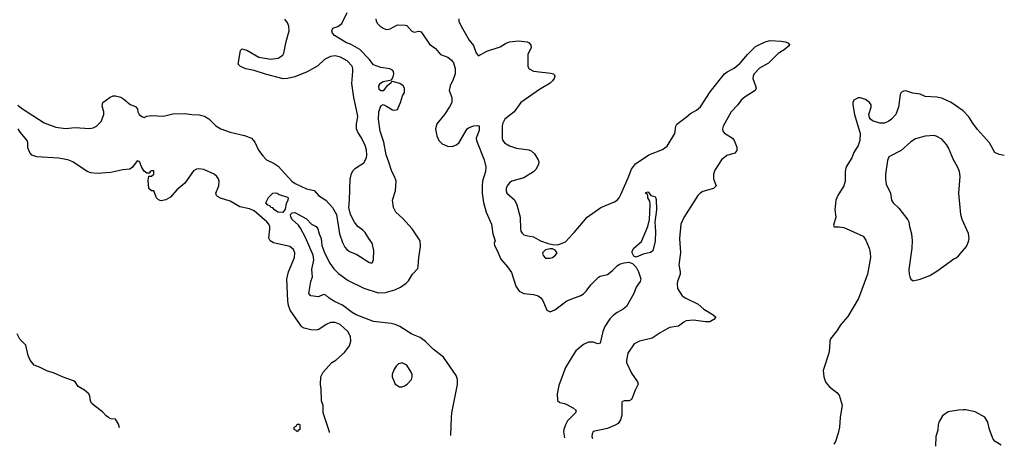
# Model space of a CAD drawing. Header units: inches. Extents: x 1678809 to 1859548, y 384609 to 522868.
# Tile 274 of 386: x 1785366 to 1793614, y 384609 to 388183. Entities that reach past the tile are written whole.
import ezdxf

# ---------------------------------------------------------------- set-up
doc = ezdxf.new("R2010")
doc.units = ezdxf.units.IN
doc.header["$MEASUREMENT"] = 0
doc.layers.add('B7388', color=7, linetype='Continuous')
doc.layers.add('B7398', color=7, linetype='Continuous')

msp = doc.modelspace()

# ---------------------------------------------------------------- linework, layer by layer
at = {"layer": 'B7388', "color": 5}
for points, elevation in [([(1788977.9, 384700.5), (1788982.9, 384850), (1788986.6, 384890), (1789033.6, 385126.4), (1789034.3, 385170), (1789023.3, 385203.3), (1788914.9, 385354.9), (1788830, 385423.5), (1788766.6, 385486.6), (1788720.2, 385520.2), (1788649.9, 385549.9), (1788550, 385614), (1788510.5, 385630.5), (1788478, 385638), (1788330, 385654.5), (1788185.6, 385710), (1788150, 385729), (1788070, 385790.8), (1788002.9, 385822.9), (1787957.2, 385850), (1787930, 385874), (1787910, 385882), (1787870, 385862), (1787804, 385870), (1787789.6, 385890.4), (1787805.1, 385990), (1787819.5, 386030), (1787812.1, 386090), (1787829.8, 386170), (1787823.7, 386210), (1787759.2, 386359.2), (1787717.8, 386437.8), (1787700.9, 386460.9), (1787650, 386509.7), (1787637.4, 386530), (1787634.3, 386550), (1787650, 386565.7), (1787670, 386566.7), (1787770, 386514), (1787810, 386470.4), (1787851, 386451), (1787863.7, 386430), (1787873.8, 386390), (1787890.2, 386350), (1787898, 386290), (1787923, 386223), (1787964.3, 386144.3), (1787997.2, 386097.2), (1788035.5, 386055.5), (1788117.1, 385997.1), (1788250, 385935), (1788370, 385893.8), (1788430, 385896.5), (1788510, 385919.3), (1788557.4, 385942.6), (1788604.7, 385975.3), (1788623.4, 385996.6), (1788655.8, 386050), (1788700.1, 386099.9), (1788705.3, 386114.7), (1788709.8, 386189.8), (1788722.4, 386282.4), (1788720.9, 386330), (1788654.7, 386430), (1788576.6, 386516.6), (1788518, 386570), (1788496.3, 386610), (1788488.4, 386670), (1788514, 386750), (1788519.5, 386830), (1788505.6, 386870), (1788483.6, 386910), (1788459.7, 386990), (1788435.1, 387050), (1788416.3, 387156.3), (1788386.8, 387250), (1788371.6, 387348.4), (1788373.2, 387410), (1788390, 387462), (1788410, 387472), (1788439.8, 387459.8), (1788490, 387426.8), (1788510, 387426), (1788530, 387431.3), (1788557.2, 387490), (1788574.2, 387545.8), (1788590, 387574), (1788589, 387610), (1788577.2, 387630), (1788550, 387649), (1788490, 387666), (1788478, 387662), (1788474, 387650), (1788438, 387622), (1788410, 387588), (1788390, 387586), (1788378, 387598), (1788375.3, 387630), (1788388.7, 387650), (1788410, 387664.7), (1788482, 387678), (1788495.1, 387704.9), (1788499.3, 387730), (1788498, 387750), (1788490, 387761.2), (1788468, 387770), (1788390, 387781.6), (1788330, 387806), (1788293.3, 387853.3), (1788214.3, 387934.3), (1788136.6, 387976.6), (1788102.4, 387990), (1788004.5, 388050), (1787987.3, 388070), (1787979.5, 388090), (1787988.2, 388111.8), (1788030, 388125.5), (1788066, 388150), (1788110, 388242.8)], 260), ([(1785350, 387466), (1785380.7, 387440.7), (1785570, 387318.9), (1785670, 387283.1), (1785750, 387272), (1785830, 387280.2), (1785950, 387271.6), (1785982.3, 387277.7), (1786009.7, 387290.3), (1786050, 387330.7), (1786069.7, 387390), (1786069.7, 387410), (1786058, 387462), (1786062.7, 387490), (1786125.1, 387534.9), (1786150, 387544.9), (1786170, 387545.3), (1786212.6, 387532.6), (1786237.6, 387517.6), (1786292.1, 387472.1), (1786336, 387456), (1786353.5, 387433.5), (1786355.5, 387410), (1786366, 387390), (1786390, 387370.6), (1786410, 387364), (1786430, 387374), (1786470, 387381.6), (1786570, 387373.6), (1786650, 387393.1), (1786750, 387396.9), (1786807.4, 387387.4), (1786870, 387387.1), (1786915, 387375), (1786950, 387353.1), (1787010, 387293.8), (1787050, 387268.3), (1787130, 387239.7), (1787250, 387213.6), (1787306.7, 387190), (1787336.7, 387156.7), (1787366.5, 387090), (1787401.7, 387041.7), (1787434, 387010), (1787497.7, 386977.7), (1787530, 386956), (1787644.6, 386830), (1787673.7, 386810), (1787770, 386766), (1787832.1, 386752.1), (1787870, 386710.3), (1787930.9, 386670.9), (1787986.5, 386610), (1788019, 386550), (1788045.8, 386390), (1788070, 386316.3), (1788090, 386277.1), (1788110, 386254.4), (1788130, 386240.3), (1788190, 386216.4), (1788290, 386153), (1788310, 386144), (1788322, 386150), (1788330, 386174), (1788332.8, 386250), (1788319.7, 386310), (1788289.6, 386350), (1788260.2, 386400.2), (1788240.2, 386420.2), (1788198, 386450), (1788170, 386486), (1788138.4, 386550), (1788123.7, 386610), (1788129.6, 386670.4), (1788133.4, 386846.6), (1788145.7, 386894.3), (1788160.4, 386919.6), (1788180.4, 386939.6), (1788250, 386984.9), (1788270, 387026), (1788274, 387050), (1788272.1, 387090), (1788260.4, 387130), (1788230, 387192), (1788200, 387240), (1788188, 387270), (1788186.6, 387310), (1788198.5, 387370), (1788197.2, 387390), (1788166.2, 387530), (1788147.6, 387647.6), (1788157.7, 387750), (1788157.7, 387770), (1788150, 387794), (1788110, 387838.3), (1788054.5, 387870), (1788010, 387879.7), (1787970, 387876), (1787919.3, 387850), (1787862.6, 387797.4), (1787774.7, 387745.3), (1787670, 387703.8), (1787610, 387690.8), (1787572.2, 387687.8), (1787425.4, 387725.4), (1787330, 387756.4), (1787261.2, 387770), (1787217.2, 387790), (1787197.2, 387810), (1787215.5, 387924.5), (1787230, 387938.8), (1787270, 387928), (1787368.9, 387868.9), (1787470, 387851.7), (1787530, 387860.2), (1787570, 387886.7), (1787578.4, 387901.6), (1787598.5, 388001.5), (1787622.2, 388090), (1787620.3, 388130), (1787610, 388157.6), (1787588.2, 388188.2)], 280), ([(1788348.9, 388190), (1788353.1, 388170), (1788364.2, 388150), (1788384.4, 388130), (1788410, 388111.8), (1788430, 388104.2), (1788450, 388101.7), (1788470, 388107.4), (1788530, 388140.3), (1788597.5, 388137.5), (1788610, 388134.8), (1788650, 388086), (1788670, 388078.4), (1788710, 388086.7), (1788730, 388081.3), (1788798.3, 387978.3), (1788850, 387942), (1788891.3, 387891.3), (1788952.7, 387870), (1788983.9, 387843.9), (1789000.2, 387820.2), (1789014.4, 387774.4), (1789013.4, 387730), (1788997.4, 387682.6), (1788972.2, 387630), (1788963, 387590), (1788987.2, 387530), (1788985.5, 387490), (1788966.9, 387453.1), (1788925.3, 387390), (1788859.2, 387310), (1788849.2, 387270), (1788859.3, 387210), (1788878, 387170), (1788903.9, 387143.9), (1788950, 387122.2), (1788990, 387119.7), (1789025.1, 387134.9), (1789046.5, 387153.5), (1789113.6, 387270), (1789130, 387280.9), (1789170, 387294.3), (1789197.6, 387297.6), (1789213.7, 387293.7), (1789215.3, 387255.3), (1789189, 387191), (1789191.4, 387170), (1789258, 387010), (1789270.3, 386950), (1789267.8, 386910), (1789243.2, 386830), (1789238.9, 386790), (1789240.2, 386730), (1789251.7, 386651.7), (1789274, 386570), (1789317.8, 386470), (1789330.3, 386390), (1789348, 386330), (1789342, 386310), (1789343, 386290), (1789367, 386250), (1789397.7, 386177.7), (1789452.8, 386112.8), (1789484.5, 386064.5), (1789521.7, 385950), (1789549.1, 385909.1), (1789590, 385890.3), (1789670, 385881.7), (1789710, 385868.8), (1789732.1, 385852.1), (1789748.8, 385830), (1789782.8, 385750), (1789810, 385734.8), (1789850, 385752.7), (1789950, 385828.8), (1790000, 385847.4)], 260), ([(1789044.9, 388190), (1789045.5, 388170), (1789064.4, 388130), (1789130, 388010.8), (1789166.7, 387966.7), (1789190, 387902.8), (1789210, 387881), (1789279.5, 387920.5), (1789390, 387956.9), (1789436.3, 387983.7), (1789470, 387996.9), (1789545.3, 388005.3), (1789618.4, 387998.4), (1789634.8, 387990), (1789646.8, 387970), (1789651, 387950), (1789624, 387890), (1789623.7, 387790), (1789634.9, 387770), (1789670, 387752.8), (1789814.8, 387734.8), (1789838, 387730), (1789844, 387724), (1789847.7, 387710), (1789842.4, 387690), (1789830.4, 387670), (1789808.7, 387650), (1789720.8, 387599.2), (1789563.2, 387490), (1789508.7, 387411.3), (1789430, 387349.7), (1789410.2, 387310), (1789407.3, 387287.3), (1789407.9, 387187.9), (1789412.2, 387170), (1789426, 387150), (1789470, 387124.9), (1789526.4, 387106.4), (1789630, 387092.2), (1789650, 387084.4), (1789679.7, 387059.7), (1789708.5, 387010), (1789714.9, 386990), (1789712.7, 386970), (1789690, 386927), (1789670, 386909.5), (1789590, 386858), (1789490, 386829.4), (1789470, 386815.1), (1789450.5, 386790), (1789441.3, 386770), (1789440.4, 386750), (1789448.2, 386730), (1789510, 386673), (1789530, 386630.7), (1789559.3, 386530), (1789561.1, 386430), (1789565, 386410), (1789573.9, 386393.9), (1789590, 386381.5), (1789610, 386374), (1789670, 386362.8), (1789729.5, 386329.5), (1789793.1, 386306.9), (1789830, 386298.9), (1789870, 386298), (1789895.6, 386304.4), (1789936.9, 386323.1), (1790000, 386388.7)], 280), ([(1787962, 384723.4), (1787962, 384730), (1787908, 384890), (1787908, 384950), (1787895.3, 384990), (1787892.9, 385087.1), (1787886, 385126), (1787889.3, 385190), (1787909, 385230), (1787955.5, 385284.5), (1787982, 385310), (1788015.3, 385330), (1788086.3, 385393.7), (1788129, 385450), (1788139.3, 385490), (1788137, 385530), (1788116.2, 385570), (1788051.3, 385630), (1788010, 385645.4), (1787970, 385645.6), (1787934.8, 385630), (1787871.8, 385588.2), (1787850, 385582.9), (1787804.4, 385584.4), (1787750, 385598.4), (1787730, 385609.5), (1787720.4, 385620.4), (1787632.5, 385750), (1787617, 385790), (1787611.7, 385828.3), (1787604.8, 386010), (1787617.3, 386070), (1787668.9, 386190), (1787671.6, 386230), (1787658.9, 386258.9), (1787630, 386281.7), (1787493.4, 386313.4), (1787464, 386330), (1787452.5, 386352.5), (1787462, 386430), (1787462, 386450), (1787454, 386470), (1787437.6, 386490), (1787330, 386581.4), (1787290, 386599.4), (1787210, 386616.5), (1787130, 386661.6), (1787048.2, 386688.2), (1787023.1, 386703.1), (1787015.6, 386710), (1787009.6, 386730), (1787034.8, 386790), (1787037.7, 386830), (1787032.3, 386850), (1787018.7, 386870), (1786994, 386890), (1786910, 386927.3), (1786867.2, 386932.8), (1786846.8, 386930), (1786823, 386917), (1786750, 386814), (1786681.7, 386758.3), (1786630, 386695.6), (1786590, 386672.7), (1786550, 386665.2), (1786530, 386673.2), (1786513.2, 386690), (1786490, 386748), (1786470, 386749), (1786447, 386770), (1786442.7, 386837.3), (1786448, 386872), (1786470, 386871.3), (1786488.7, 386890), (1786490, 386918), (1786470, 386917.2), (1786458, 386910), (1786450, 386898), (1786430, 386898), (1786410, 386913.2), (1786390, 386945.2), (1786370, 386994), (1786358.6, 386998.6), (1786350, 387001.2), (1786312, 386948), (1786290, 386931.5), (1786230, 386925.4), (1786130, 386902), (1786015.2, 386895.2), (1785961.2, 386901.2), (1785930.7, 386910.7), (1785811, 386991), (1785770, 387008.3), (1785690, 387023), (1785510, 387032.8), (1785468.8, 387048.8), (1785452, 387070), (1785434, 387110), (1785434, 387150), (1785429.3, 387170), (1785370, 387242), (1785354, 387270)], 280), ([(1786203.3, 384763), (1786193.6, 384793.6), (1786170, 384835.3), (1786130, 384839), (1786109.4, 384849.4), (1786090, 384864), (1786058.9, 384898.9), (1785988.7, 384950), (1785969, 384970), (1785959, 384990), (1785954, 385030), (1785944, 385050), (1785910, 385079), (1785855.3, 385110), (1785830, 385148), (1785818, 385158), (1785729.4, 385189.4), (1785650, 385225.2), (1785598, 385238), (1785532.9, 385272.9), (1785488, 385290), (1785455.3, 385330), (1785437.2, 385370), (1785417.5, 385457.5), (1785367.2, 385507.2), (1785344, 385550)], 320), ([(1790000, 385368.6), (1789939.1, 385270), (1789882.3, 385117.7), (1789867.2, 385050), (1789871.9, 384991.9), (1789890, 384975.5), (1789930, 384968.5), (1789950, 384959.5), (1790000, 384931.6)], 260), ([(1790000, 384868.1), (1789956.3, 384823.7), (1789938, 384790), (1789924.2, 384750), (1789921.1, 384730), (1789929, 384679.1)], 260), ([(1787688.2, 384729.5), (1787682, 384742), (1787666, 384750), (1787666, 384770), (1787682, 384778), (1787690, 384794), (1787710, 384794), (1787714, 384790), (1787714, 384750), (1787698, 384742), (1787691.7, 384729.5)], 280)]:
    msp.add_lwpolyline(points, dxfattribs=dict(at, elevation=elevation))
for points, elevation in [([(1787570, 386569), (1787529.6, 386570), (1787499.7, 386590), (1787485.8, 386605.8), (1787469.7, 386610), (1787463, 386623), (1787445.2, 386630), (1787428.7, 386650), (1787450, 386694), (1787486, 386730), (1787506.6, 386733.4), (1787522, 386730), (1787539.1, 386719.1), (1787610, 386696.5), (1787615.2, 386690), (1787613, 386670), (1787599, 386641), (1787590, 386595.1)], 260), ([(1789810, 386263.5), (1789770, 386253.7), (1789745.3, 386230), (1789750, 386207.7), (1789770, 386186.4), (1789810, 386183.8), (1789829.6, 386190.4), (1789855.3, 386210), (1789869.2, 386230), (1789851.6, 386251.6), (1789830, 386262.9)], 280), ([(1788570, 385309), (1788539.8, 385300.2), (1788518.5, 385281.5), (1788500.7, 385250), (1788486.8, 385210), (1788486.8, 385190), (1788511.3, 385130), (1788548.2, 385108.2), (1788570, 385108), (1788590, 385114.8), (1788613.2, 385130), (1788649, 385170), (1788654.5, 385190), (1788654.5, 385210), (1788646.6, 385230), (1788610, 385288.7)], 280)]:
    msp.add_lwpolyline(points, close=True, dxfattribs=dict(at, elevation=elevation))
at = {"layer": 'B7398', "color": 5}
for points, elevation in [([(1790000, 386388.7), (1790010, 386399.1), (1790119.3, 386530), (1790234, 386610), (1790350, 386657.3), (1790370, 386670.7), (1790388.2, 386691.8), (1790401.8, 386718.2), (1790462.8, 386857.2), (1790489.9, 386930.1), (1790524, 386976), (1790636.9, 387050), (1790750, 387094.7), (1790790, 387122.8), (1790854.6, 387230), (1790863.5, 387290), (1790871.2, 387308.8), (1790950, 387365.3), (1790984.2, 387395.8), (1791034.8, 387425.2), (1791068.1, 387451.9), (1791150, 387579.6), (1791270, 387728.7), (1791292.6, 387747.4), (1791350, 387776.5), (1791402.4, 387817.6), (1791462.7, 387890), (1791530, 387958.9), (1791610, 387997.6), (1791652.7, 388007.3), (1791744.1, 388004.1), (1791777.5, 387997.5), (1791802, 387990), (1791818, 387970), (1791771.3, 387930), (1791720.7, 387899.3), (1791640, 387820), (1791562.4, 387777.6), (1791518.3, 387730), (1791508.9, 387710), (1791507.2, 387690), (1791530.7, 387630), (1791534, 387610), (1791527.3, 387590), (1791442.1, 387537.9), (1791410.2, 387510), (1791382.4, 387470), (1791326.2, 387410), (1791257.6, 387290), (1791252.6, 387270), (1791256.9, 387250), (1791270, 387233.7), (1791338.4, 387190), (1791352.4, 387170), (1791374.4, 387114.4), (1791372.9, 387087.1), (1791356.1, 387063.9), (1791290, 387046.3), (1791246, 387010), (1791190, 386922.7), (1791177.6, 386890), (1791179.3, 386850), (1791201, 386790), (1791178, 386770), (1791090, 386744), (1791066, 386730), (1791046, 386710), (1790930, 386526.6), (1790904, 386470), (1790892.9, 386350), (1790902.3, 386230), (1790887.6, 386130), (1790899.5, 386070), (1790898.7, 386050), (1790875.8, 385990), (1790872.4, 385970), (1790877, 385930), (1790914.4, 385870), (1790945.5, 385850), (1791050, 385800.9), (1791097.8, 385757.8), (1791176.3, 385710), (1791196.3, 385690), (1791182, 385670), (1791146.9, 385653.1), (1791110, 385653), (1791010, 385666), (1790950, 385659.3), (1790928.5, 385650), (1790884.2, 385615.8), (1790810, 385603.5), (1790730, 385560.4), (1790663.7, 385516.3), (1790558.8, 385490), (1790512.8, 385467.2), (1790461.3, 385390), (1790449, 385330), (1790450.4, 385310), (1790490, 385220.7), (1790540.5, 385150), (1790547.7, 385130), (1790522, 385078), (1790500.3, 385019.7), (1790490, 385001.2), (1790470.4, 384989.6), (1790430, 384989.3), (1790414.8, 384985.2), (1790410, 384978), (1790409.2, 384870), (1790399, 384830), (1790379.1, 384800.9), (1790355.2, 384784.8), (1790290, 384759.1), (1790170, 384732), (1790162, 384710), (1790159.1, 384690), (1790165.6, 384673.7)], 280), ([(1793614, 387043.9), (1793570, 387054.5), (1793535.6, 387070), (1793490.8, 387150.8), (1793390, 387262), (1793350, 387316.2), (1793318, 387370), (1793270, 387419.6), (1793170, 387489.6), (1793090, 387524.2), (1793050, 387533.6), (1792950, 387540.7), (1792910, 387558.4), (1792847.5, 387567.5), (1792790, 387586), (1792770, 387585.2), (1792750, 387573.2), (1792742.8, 387557.2), (1792727.4, 387450), (1792704.4, 387390), (1792670, 387349.4), (1792647.1, 387332.9), (1792610, 387317), (1792570, 387316.2), (1792510, 387334.5), (1792492.3, 387350), (1792484.4, 387364.4), (1792479.5, 387390), (1792498.7, 387450), (1792498, 387470), (1792485.6, 387490), (1792450, 387514), (1792410, 387529.6), (1792390, 387529.5), (1792354.8, 387510), (1792344, 387490), (1792344, 387470), (1792359.1, 387390), (1792405.3, 387230), (1792403.1, 387170), (1792390.3, 387130), (1792354.6, 387070), (1792335.6, 387024.4), (1792290.4, 386950), (1792281.6, 386910), (1792280.4, 386830), (1792270.4, 386790), (1792219.3, 386710), (1792201.6, 386670), (1792195.5, 386590), (1792201.6, 386530), (1792182, 386462), (1792188.3, 386448.3), (1792230, 386448.2), (1792270, 386441.6), (1792430.3, 386370.3), (1792454.9, 386334.9), (1792481.3, 386270), (1792490.3, 386230), (1792491.8, 386190), (1792469.1, 386050), (1792393.1, 385846.9), (1792303.4, 385696.6), (1792244, 385630), (1792210, 385575.3), (1792158, 385510), (1792151.3, 385490), (1792150.9, 385430.9), (1792142.8, 385390), (1792095.9, 385244.1), (1792102, 385190), (1792116.3, 385150), (1792128.9, 385128.9), (1792150, 385107.7), (1792210, 385059.3), (1792230, 385037.3), (1792254.4, 384954.4), (1792239.1, 384850), (1792234, 384770), (1792221.4, 384718.6), (1792200.7, 384650), (1792186.1, 384628.2)], 320), ([(1790000, 385847.4), (1790067.5, 385872.5), (1790090, 385886.7), (1790111.9, 385908.1), (1790150, 385963), (1790214.9, 386025.1), (1790230, 386034.9), (1790290, 386048.7), (1790330, 386078), (1790370, 386122.3), (1790390, 386133.6), (1790430, 386145.5), (1790470, 386150.3), (1790500.5, 386140.5), (1790530.3, 386110), (1790550.4, 386070), (1790570, 386012), (1790564, 385990), (1790530, 385941.2), (1790510.3, 385890), (1790450, 385779.3), (1790422.5, 385757.5), (1790370, 385729.7), (1790336.4, 385703.6), (1790310, 385676.2), (1790268.6, 385611.4), (1790250.2, 385570), (1790230, 385474), (1790210, 385468), (1790170, 385482.6), (1790130, 385480.4), (1790090, 385460.8), (1790025.5, 385410), (1790000, 385368.6)], 260), ([(1790000, 384931.6), (1790002.8, 384930), (1790027.3, 384910), (1790021.6, 384890), (1790000, 384868.1)], 260), ([(1793587, 384619.9), (1793538, 384650), (1793522, 384670), (1793489.3, 384750), (1793477.2, 384810), (1793452.1, 384852.1), (1793370, 384898), (1793290, 384915.3), (1793270, 384915.3), (1793230, 384913.2), (1793143.4, 384896.6), (1793096.8, 384863.2), (1793066.8, 384810), (1793060.7, 384790), (1793056.7, 384743.3), (1793040.5, 384690), (1793036.3, 384610), (1793036.4, 384609.1)], 340)]:
    msp.add_lwpolyline(points, dxfattribs=dict(at, elevation=elevation))
for points, elevation in [([(1793030, 387211.6), (1792950, 387207), (1792870, 387186), (1792830, 387159.7), (1792750, 387087.4), (1792646, 387034), (1792635.4, 387004.6), (1792618.7, 386890), (1792618.7, 386850), (1792625.3, 386805.3), (1792662, 386730), (1792670.4, 386670.4), (1792684, 386650), (1792730, 386602.8), (1792805.1, 386505.1), (1792813, 386490), (1792819.1, 386450), (1792837.1, 386390), (1792843, 386330), (1792840.5, 386270), (1792815.5, 386090), (1792816.3, 386050), (1792822, 386030), (1792831, 386010), (1792850, 385994.8), (1792910, 386008), (1792990, 386039.3), (1793050, 386074.9), (1793190, 386179.1), (1793211.3, 386188.7), (1793230, 386204), (1793297.7, 386282.3), (1793314.9, 386325.1), (1793319.6, 386350), (1793313, 386393), (1793259.7, 386510), (1793249.7, 386550.3), (1793233.7, 386730), (1793243, 386870), (1793237.6, 386910), (1793221.6, 386950), (1793188, 387010), (1793147.8, 387110), (1793130, 387138), (1793090, 387182), (1793050, 387205.1)], 340), ([(1790530, 386193), (1790510, 386200.7), (1790495.8, 386230), (1790497.4, 386242.6), (1790512, 386270), (1790573.9, 386326.1), (1790628.3, 386451.7), (1790640.5, 386510), (1790648.2, 386630), (1790643.7, 386663.7), (1790629.2, 386690.8), (1790629.2, 386709.2), (1790622, 386722), (1790609.3, 386730), (1790610, 386734), (1790630, 386742), (1790654, 386710), (1790690, 386702), (1790698, 386678), (1790700.5, 386590), (1790687.5, 386487.5), (1790692.1, 386407.9), (1790690, 386328), (1790670, 386247.3), (1790650, 386231.6), (1790590, 386219.7), (1790550, 386201.1)], 260)]:
    msp.add_lwpolyline(points, close=True, dxfattribs=dict(at, elevation=elevation))

doc.saveas('drawing.dxf')
